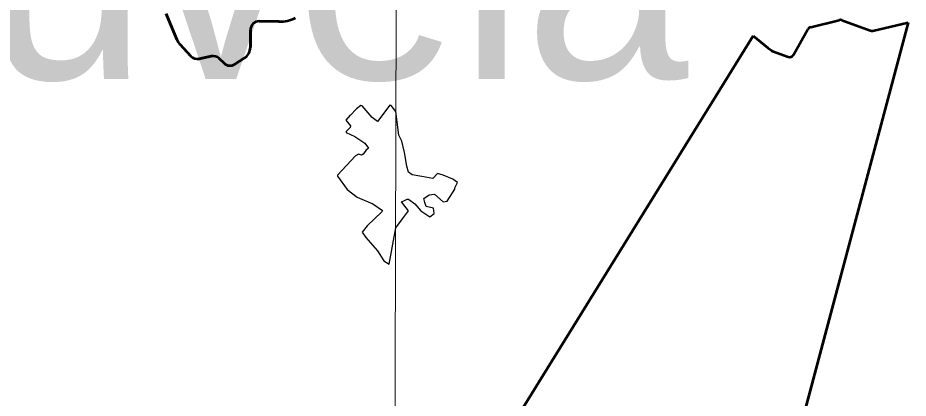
# Model space of a CAD drawing. Extents: x 553962 to 842807, y 8883888 to 9032388.
# Drawn here: x 801481 to 803502, y 9016964 to 9017828 of the extents above; entities that cross this region are included whole.
import ezdxf

# ---------------------------------------------------------------- set-up
doc = ezdxf.new("R2010")
doc.units = 0
doc.header["$LTSCALE"] = 200
doc.layers.add('1', color=7, linetype='Continuous', lineweight=13)

msp = doc.modelspace()

# ---------------------------------------------------------------- linework, layer by layer
at = {"layer": '1', "lineweight": 53}
for p, q in [((801817.9, 9017836.5), (801841.8, 9017778.6)), ((801817.9, 9017836.5), (801841.8, 9017778.6)), ((801841.8, 9017778.6), (801817.9, 9017836.5)), ((803502.1, 9017817), (803184.4, 9016623.4)), ((803502.1, 9017817), (803184.4, 9016623.4)), ((803280.8, 9017806.2), (803345.6, 9017822.5)), ((803280.8, 9017806.2), (803345.6, 9017822.5)), ((803280.8, 9017806.2), (803345.6, 9017822.5)), ((803351.5, 9017822.2), (803416.1, 9017798.5)), ((803351.5, 9017822.2), (803416.1, 9017798.5)), ((803351.5, 9017822.2), (803416.1, 9017798.5)), ((803421.9, 9017798.2), (803502.1, 9017817)), ((803421.9, 9017798.2), (803502.1, 9017817)), ((803421.9, 9017798.2), (803502.1, 9017817)), ((802008.8, 9017761.1), (802008.7, 9017799.5)), ((802008.8, 9017761.1), (802008.7, 9017799.5)), ((802008.7, 9017799.5), (802008.8, 9017761.1)), ((803241.7, 9017743.1), (803274.5, 9017801.4)), ((803241.7, 9017743.1), (803274.5, 9017801.4)), ((803241.7, 9017743.1), (803274.5, 9017801.4)), ((802601.7, 9016900.2), (803149.8, 9017786.3)), ((802601.7, 9016900.2), (803149.8, 9017786.3)), ((802601.7, 9016900.2), (803149.8, 9017786.3)), ((801849.4, 9017766.6), (801873.6, 9017740.5)), ((801849.4, 9017766.6), (801873.6, 9017740.5)), ((801873.6, 9017740.5), (801849.4, 9017766.6)), ((803194.3, 9017752), (803229.4, 9017738.7)), ((803194.3, 9017752), (803229.4, 9017738.7)), ((803194.3, 9017752), (803229.4, 9017738.7)), ((801892.4, 9017734.5), (801919.9, 9017740.3)), ((801892.4, 9017734.5), (801919.9, 9017740.3)), ((801919.9, 9017740.3), (801892.4, 9017734.5)), ((801937.8, 9017735.2), (801949.2, 9017724.4)), ((801937.8, 9017735.2), (801949.2, 9017724.4)), ((801949.2, 9017724.4), (801937.8, 9017735.2)), ((801973.8, 9017722.1), (801995, 9017735.8)), ((801973.8, 9017722.1), (801995, 9017735.8)), ((801995, 9017735.8), (801973.8, 9017722.1))]:
    msp.add_line(p, q, dxfattribs=at)
at = {"layer": '1'}
msp.add_lwpolyline([(802358.2, 9024419.4), (802335.1, 9016201.5), (802313.4, 9008859.6)], dxfattribs=at)
msp.add_lwpolyline([(802358.2, 9024419.4), (802335.1, 9016201.5), (802313.4, 9008859.6)], dxfattribs=at)
at = {"layer": '1', "lineweight": 53}
for points in [[(802029, 9017819.6), (802072.8, 9017819.1), (802074.2, 9017819.1)], [(802029, 9017819.6), (802072.8, 9017819.1), (802074.2, 9017819.1)], [(802074.2, 9017819.1), (802072.8, 9017819.1), (802029, 9017819.6)], [(803502.1, 9017817), (803184.4, 9016623.4), (803184.4, 9016623.4)], [(803149.8, 9017786.3), (803183.8, 9017759.5), (803190.9, 9017754)], [(803149.8, 9017786.3), (803183.8, 9017759.5), (803190.9, 9017754)], [(803149.8, 9017786.3), (803183.8, 9017759.5), (803190.9, 9017754)]]:
    msp.add_lwpolyline(points, dxfattribs=at)
at = {"layer": '1', "lineweight": 25}
for points in [[(802339.1, 9017615), (802328, 9017628.4), (802325.3, 9017629.1), (802297.5, 9017592.2), (802285.5, 9017601.2), (802262.4, 9017627.8), (802259.2, 9017628.5), (802249.5, 9017621.1), (802235.2, 9017605.8), (802235.5, 9017606.1)], [(802235.5, 9017606.1), (802225.8, 9017595.3), (802235.8, 9017582.2), (802235, 9017578.1), (802226.1, 9017569.2), (802226.1, 9017567.1), (802245.8, 9017558), (802268.5, 9017542.5), (802277.2, 9017531.4), (802270.9, 9017526.4), (802264.6, 9017517.9), (802260.7, 9017515.6), (802254, 9017517.6), (802247.7, 9017513.9), (802206.9, 9017470.5), (802206.9, 9017468.3), (802228.5, 9017437.8), (802251.4, 9017420.3), (802286.9, 9017405.4), (802308.7, 9017390), (802307.2, 9017386.6), (802274.1, 9017355.4), (802262.8, 9017341), (802270.6, 9017328.8), (802297.5, 9017298.6), (802312.1, 9017275.7), (802324, 9017268.1), (802338.8, 9017350.4)], [(802338.8, 9017350.4), (802353.8, 9017371.4), (802367.8, 9017389.4), (802351.8, 9017409.4), (802358.8, 9017412.4), (802364.8, 9017415.4), (802367.8, 9017415.4), (802381.8, 9017405.4), (802395.8, 9017389.4), (802415.8, 9017375.4), (802425.8, 9017383.4), (802424.8, 9017395.4), (802407.8, 9017399.4), (802404.8, 9017408.4), (802402.8, 9017417.4), (802414.8, 9017425.4), (802426.8, 9017427.4), (802446.7, 9017409.4), (802455.7, 9017411.4), (802472.7, 9017438.3), (802472.7, 9017441.3), (802478.7, 9017453.3), (802468.7, 9017461.3), (802446.7, 9017470.3), (802433.8, 9017474.3), (802422.8, 9017462.3), (802397.8, 9017467.3), (802375.8, 9017471.3), (802367.8, 9017477.3), (802363.8, 9017490.3), (802358.8, 9017521.3), (802352.8, 9017547.3), (802345.8, 9017561.3), (802339.1, 9017615)]]:
    msp.add_lwpolyline(points, dxfattribs=at)
at = {"layer": '1', "lineweight": 53}
for centre, radius, start, end in [((802028.7, 9017799.6), 20, 89.326, 180.122), ((802028.7, 9017799.6), 20, 89.326, 180.122), ((802028.7, 9017799.6), 20, 89.326, 180.122), ((802075.1, 9017899), 80, 269.326, 296.6895), ((802075.1, 9017899), 80, 269.326, 296.6895), ((802075.1, 9017899), 80, 269.326, 296.6895), ((803348, 9017812.8), 10, 69.871, 104.1413), ((803348, 9017812.8), 10, 69.871, 104.1413), ((803348, 9017812.8), 10, 69.871, 104.1413), ((803283.2, 9017796.5), 10, 104.1413, 150.6026), ((803283.2, 9017796.5), 10, 104.1413, 150.6026), ((803283.2, 9017796.5), 10, 104.1413, 150.6026), ((803419.6, 9017807.9), 10, 249.871, 283.1746), ((803419.6, 9017807.9), 10, 249.871, 283.1746), ((803419.6, 9017807.9), 10, 249.871, 283.1746), ((801878.7, 9017793.8), 40, 202.3647, 222.7956), ((801878.7, 9017793.8), 40, 202.3647, 222.7956), ((801878.7, 9017793.8), 40, 202.3647, 222.7956), ((801978.8, 9017761), 30, 302.7566, 0.122), ((801978.8, 9017761), 30, 302.7566, 0.122), ((801978.8, 9017761), 30, 302.7566, 0.122), ((803199, 9017764.3), 13.1, 231.8265, 249.1896), ((803199, 9017764.3), 13.1, 231.8265, 249.1896), ((803199, 9017764.3), 13.1, 231.8265, 249.1896), ((801888.2, 9017754.1), 20, 222.7956, 281.8955), ((801888.2, 9017754.1), 20, 222.7956, 281.8955), ((801888.2, 9017754.1), 20, 222.7956, 281.8955), ((801924, 9017720.8), 20, 46.4119, 101.8955), ((801924, 9017720.8), 20, 46.4119, 101.8955), ((801924, 9017720.8), 20, 46.4119, 101.8955), ((803232.9, 9017748), 10, 249.1896, 330.6026), ((803232.9, 9017748), 10, 249.1896, 330.6026), ((803232.9, 9017748), 10, 249.1896, 330.6026), ((801963, 9017738.9), 20, 226.4119, 302.7566), ((801963, 9017738.9), 20, 226.4119, 302.7566), ((801963, 9017738.9), 20, 226.4119, 302.7566)]:
    msp.add_arc(centre, radius, start, end, dxfattribs=at)

# ---------------------------------------------------------------- texts
at = {"layer": '1'}
msp.add_text('Gouveia', height=500, dxfattribs=at).set_placement((800512.7, 9017688.7))

doc.saveas('drawing.dxf')
